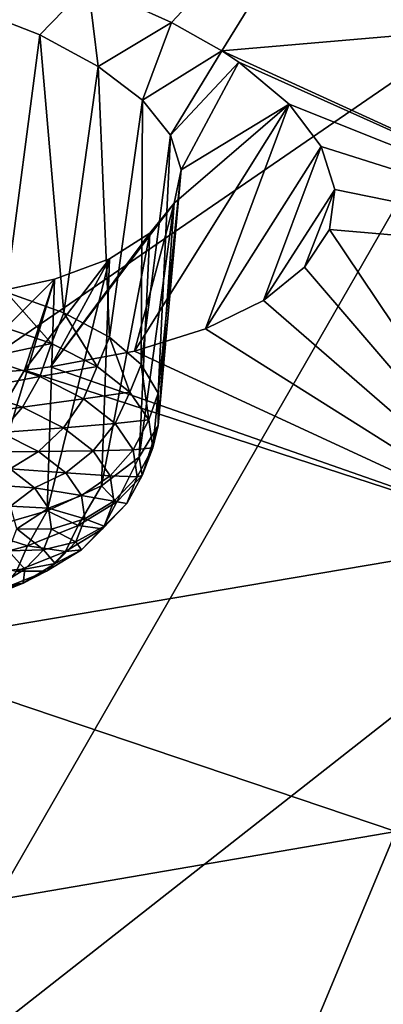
# Model space of a CAD drawing. Header units: metres. Extents: x -106 to 264, y -111 to 81.
# Tile 358 of 549: x 187.76 to 189.08, y 11.86 to 15.43. Entities that reach past the tile are written whole.
import ezdxf

# ---------------------------------------------------------------- set-up
doc = ezdxf.new("R2010")
doc.units = ezdxf.units.M
doc.layers.add('solid_20422013', color=7, linetype='CONTINUOUS')

msp = doc.modelspace()

# ---------------------------------------------------------------- linework, layer by layer
at = {"layer": 'solid_20422013'}
for points in [[(189.034927, 16.187355, 161.750443), (188.311188, 15.416255, 163.833374), (188.007523, 15.552822, 163.604645)], [(189.034927, 16.187355, 161.750443), (188.493484, 15.312866, 164.023071), (188.311188, 15.416255, 163.833374)], [(190.649475, 15.499067, 162.960114), (188.493484, 15.312866, 164.023071), (189.034927, 16.187355, 161.750443)], [(189.560303, 15.507747, 234.71814), (187.09584, 15.847991, 233.773071), (184.160324, 11.802539, 239.772095)], [(187.832626, 15.370441, 164.08725), (187.574463, 15.471257, 163.930969), (188.007523, 15.552822, 163.604645)], [(188.0448, 15.256558, 164.288696), (187.832626, 15.370441, 164.08725), (188.007523, 15.552822, 163.604645)], [(188.0448, 15.256558, 164.288696), (188.007523, 15.552822, 163.604645), (188.311188, 15.416255, 163.833374)], [(189.560303, 15.507747, 234.71814), (184.160324, 11.802539, 239.772095), (187.189865, 11.391417, 240.914032)], [(192.101944, 15.240468, 235.460526), (189.560303, 15.507747, 234.71814), (187.189865, 11.391417, 240.914032)], [(190.649475, 15.499067, 162.960114), (190.150894, 14.555703, 165.375305), (188.493484, 15.312866, 164.023071)], [(187.710403, 14.437888, 163.717346), (187.574463, 15.471257, 163.930969), (187.832626, 15.370441, 164.08725)], [(188.20546, 15.133906, 164.528778), (188.0448, 15.256558, 164.288696), (188.311188, 15.416255, 163.833374)], [(188.20546, 15.133906, 164.528778), (188.311188, 15.416255, 163.833374), (188.493484, 15.312866, 164.023071)], [(187.919601, 14.362826, 163.899414), (187.710403, 14.437888, 163.717346), (187.832626, 15.370441, 164.08725)], [(187.919601, 14.362826, 163.899414), (187.832626, 15.370441, 164.08725), (188.0448, 15.256558, 164.288696)], [(188.307343, 15.006744, 164.79657), (188.20546, 15.133906, 164.528778), (188.493484, 15.312866, 164.023071)], [(188.307343, 15.006744, 164.79657), (188.493484, 15.312866, 164.023071), (188.554611, 15.272006, 164.101624)], [(190.150894, 14.555703, 165.375305), (188.554611, 15.272006, 164.101624), (188.493484, 15.312866, 164.023071)], [(188.085327, 14.274298, 164.116745), (187.919601, 14.362826, 163.899414), (188.0448, 15.256558, 164.288696)], [(188.085327, 14.274298, 164.116745), (188.0448, 15.256558, 164.288696), (188.20546, 15.133906, 164.528778)], [(188.346069, 14.88078, 165.079727), (188.307343, 15.006744, 164.79657), (188.554611, 15.272006, 164.101624)], [(188.346069, 14.88078, 165.079727), (188.554611, 15.272006, 164.101624), (188.738419, 15.118982, 164.410065)], [(190.150894, 14.555703, 165.375305), (188.738419, 15.118982, 164.410065), (188.554611, 15.272006, 164.101624)], [(192.101944, 15.240468, 235.460526), (187.189865, 11.391417, 240.914032), (190.311218, 11.06856, 241.810806)], [(188.200943, 14.175858, 164.360641), (188.085327, 14.274298, 164.116745), (188.20546, 15.133906, 164.528778)], [(188.176025, 14.224023, 166.644379), (188.738419, 15.118982, 164.410065), (188.433701, 14.304718, 166.392319)], [(188.320435, 14.760935, 165.365982), (188.738419, 15.118982, 164.410065), (188.176025, 14.224023, 166.644379)], [(188.200943, 14.175858, 164.360641), (188.20546, 15.133906, 164.528778), (188.307343, 15.006744, 164.79657)], [(188.320435, 14.760935, 165.365982), (188.346069, 14.88078, 165.079727), (188.738419, 15.118982, 164.410065)], [(188.433701, 14.304718, 166.392319), (188.738419, 15.118982, 164.410065), (188.85466, 14.965547, 164.739517)], [(190.150894, 14.555703, 165.375305), (188.85466, 14.965547, 164.739517), (188.738419, 15.118982, 164.410065)], [(188.26181, 14.071461, 164.621277), (188.200943, 14.175858, 164.360641), (188.307343, 15.006744, 164.79657)], [(188.26181, 14.071461, 164.621277), (188.307343, 15.006744, 164.79657), (188.346069, 14.88078, 165.079727)], [(188.433701, 14.304718, 166.392319), (188.85466, 14.965547, 164.739517), (188.644623, 14.407614, 166.09993)], [(188.644623, 14.407614, 166.09993), (188.85466, 14.965547, 164.739517), (188.903549, 14.810502, 165.09111)], [(190.150894, 14.555703, 165.375305), (188.903549, 14.810502, 165.09111), (188.85466, 14.965547, 164.739517)], [(188.262405, 13.953854, 164.917099), (188.26181, 14.071461, 164.621277), (188.346069, 14.88078, 165.079727)], [(188.262405, 13.953854, 164.917099), (188.346069, 14.88078, 165.079727), (188.320435, 14.760935, 165.365982)], [(188.644623, 14.407614, 166.09993), (188.903549, 14.810502, 165.09111), (188.793915, 14.527843, 165.781693)], [(188.793915, 14.527843, 165.781693), (188.903549, 14.810502, 165.09111), (188.883926, 14.664943, 165.437805)], [(190.150894, 14.555703, 165.375305), (188.883926, 14.664943, 165.437805), (188.903549, 14.810502, 165.09111)], [(188.320435, 14.760935, 165.365982), (188.176025, 14.224023, 166.644379), (187.870834, 14.166974, 166.853943)], [(188.232056, 14.652011, 165.642807), (188.320435, 14.760935, 165.365982), (187.870834, 14.166974, 166.853943)], [(188.192734, 13.839876, 165.20607), (188.320435, 14.760935, 165.365982), (188.232056, 14.652011, 165.642807)], [(188.192734, 13.839876, 165.20607), (188.262405, 13.953854, 164.917099), (188.320435, 14.760935, 165.365982)], [(188.085495, 14.558718, 165.898376), (188.232056, 14.652011, 165.642807), (187.870834, 14.166974, 166.853943)], [(188.056244, 13.735149, 165.473923), (188.232056, 14.652011, 165.642807), (188.085495, 14.558718, 165.898376)], [(188.056244, 13.735149, 165.473923), (188.192734, 13.839876, 165.20607), (188.232056, 14.652011, 165.642807)], [(189.633743, 13.550697, 167.849228), (188.793915, 14.527843, 165.781693), (188.883926, 14.664943, 165.437805)], [(190.150894, 14.555703, 165.375305), (189.633743, 13.550697, 167.849228), (188.883926, 14.664943, 165.437805)], [(188.085495, 14.558718, 165.898376), (187.870834, 14.166974, 166.853943), (187.776306, 14.155211, 166.905365)], [(187.886246, 14.484264, 166.12352), (188.085495, 14.558718, 165.898376), (187.776306, 14.155211, 166.905365)], [(187.85965, 13.644835, 165.707458), (188.085495, 14.558718, 165.898376), (187.886246, 14.484264, 166.12352)], [(187.85965, 13.644835, 165.707458), (188.056244, 13.735149, 165.473923), (188.085495, 14.558718, 165.898376)], [(189.633743, 13.550697, 167.849228), (188.644623, 14.407614, 166.09993), (188.793915, 14.527843, 165.781693)], [(187.886246, 14.484264, 166.12352), (187.776306, 14.155211, 166.905365), (187.536102, 14.136023, 167.011887)], [(187.6418, 14.432035, 166.309082), (187.886246, 14.484264, 166.12352), (187.536102, 14.136023, 167.011887)], [(187.612656, 13.573388, 165.895172), (187.886246, 14.484264, 166.12352), (187.6418, 14.432035, 166.309082)], [(187.612656, 13.573388, 165.895172), (187.85965, 13.644835, 165.707458), (187.886246, 14.484264, 166.12352)], [(187.874664, 14.251633, 163.843063), (187.669083, 14.322027, 163.672638), (187.710403, 14.437888, 163.717346)], [(187.874664, 14.251633, 163.843063), (187.710403, 14.437888, 163.717346), (187.919601, 14.362826, 163.899414)], [(189.633743, 13.550697, 167.849228), (188.433701, 14.304718, 166.392319), (188.644623, 14.407614, 166.09993)], [(188.040329, 14.168173, 164.047653), (187.874664, 14.251633, 163.843063), (187.919601, 14.362826, 163.899414)], [(188.040329, 14.168173, 164.047653), (187.919601, 14.362826, 163.899414), (188.085327, 14.274298, 164.116745)], [(187.634644, 14.198987, 163.672241), (187.669083, 14.322027, 163.672638), (187.874664, 14.251633, 163.843063)], [(189.633743, 13.550697, 167.849228), (188.176025, 14.224023, 166.644379), (188.433701, 14.304718, 166.392319)], [(187.832062, 14.131387, 163.835907), (187.634644, 14.198987, 163.672241), (187.874664, 14.251633, 163.843063)], [(187.832062, 14.131387, 163.835907), (187.874664, 14.251633, 163.843063), (188.040329, 14.168173, 164.047653)], [(188.159698, 14.074855, 164.278549), (188.040329, 14.168173, 164.047653), (188.085327, 14.274298, 164.116745)], [(188.159698, 14.074855, 164.278549), (188.085327, 14.274298, 164.116745), (188.200943, 14.175858, 164.360641)], [(189.633743, 13.550697, 167.849228), (187.870834, 14.166974, 166.853943), (188.176025, 14.224023, 166.644379)], [(187.584274, 14.084648, 163.698975), (187.634644, 14.198987, 163.672241), (187.832062, 14.131387, 163.835907)], [(189.633743, 13.550697, 167.849228), (187.183121, 13.136764, 169.345245), (187.776306, 14.155211, 166.905365)], [(187.536102, 14.136023, 167.011887), (187.776306, 14.155211, 166.905365), (187.183121, 13.136764, 169.345245)], [(189.633743, 13.550697, 167.849228), (187.776306, 14.155211, 166.905365), (187.870834, 14.166974, 166.853943)], [(187.99115, 14.051239, 164.032379), (187.832062, 14.131387, 163.835907), (188.040329, 14.168173, 164.047653)], [(187.99115, 14.051239, 164.032379), (188.040329, 14.168173, 164.047653), (188.159698, 14.074855, 164.278549)], [(188.22821, 13.975266, 164.526855), (188.159698, 14.074855, 164.278549), (188.200943, 14.175858, 164.360641)], [(188.22821, 13.975266, 164.526855), (188.200943, 14.175858, 164.360641), (188.26181, 14.071461, 164.621277)], [(187.769562, 14.021205, 163.852585), (187.584274, 14.084648, 163.698975), (187.832062, 14.131387, 163.835907)], [(187.769562, 14.021205, 163.852585), (187.832062, 14.131387, 163.835907), (187.99115, 14.051239, 164.032379)], [(187.521271, 13.986477, 163.751114), (187.584274, 14.084648, 163.698975), (187.769562, 14.021205, 163.852585)], [(188.105804, 13.961624, 164.254105), (187.99115, 14.051239, 164.032379), (188.159698, 14.074855, 164.278549)], [(188.105804, 13.961624, 164.254105), (188.159698, 14.074855, 164.278549), (188.22821, 13.975266, 164.526855)], [(188.24321, 13.87323, 164.783035), (188.22821, 13.975266, 164.526855), (188.26181, 14.071461, 164.621277)], [(188.24321, 13.87323, 164.783035), (188.26181, 14.071461, 164.621277), (188.262405, 13.953854, 164.917099)], [(187.918869, 13.945987, 164.036972), (187.769562, 14.021205, 163.852585), (187.99115, 14.051239, 164.032379)], [(187.918869, 13.945987, 164.036972), (187.99115, 14.051239, 164.032379), (188.105804, 13.961624, 164.254105)], [(187.691223, 13.928284, 163.891998), (187.521271, 13.986477, 163.751114), (187.769562, 14.021205, 163.852585)], [(187.691223, 13.928284, 163.891998), (187.769562, 14.021205, 163.852585), (187.918869, 13.945987, 164.036972)], [(188.171585, 13.865987, 164.492554), (188.105804, 13.961624, 164.254105), (188.22821, 13.975266, 164.526855)], [(188.171585, 13.865987, 164.492554), (188.22821, 13.975266, 164.526855), (188.24321, 13.87323, 164.783035)], [(187.602188, 13.858689, 163.951599), (187.691223, 13.928284, 163.891998), (187.828186, 13.859289, 164.061127)], [(187.828186, 13.859289, 164.061127), (187.691223, 13.928284, 163.891998), (187.918869, 13.945987, 164.036972)], [(187.828186, 13.859289, 164.061127), (187.918869, 13.945987, 164.036972), (188.026459, 13.861883, 164.245056)], [(188.026459, 13.861883, 164.245056), (187.918869, 13.945987, 164.036972), (188.105804, 13.961624, 164.254105)], [(188.026459, 13.861883, 164.245056), (188.105804, 13.961624, 164.254105), (188.171585, 13.865987, 164.492554)], [(188.204132, 13.772671, 165.037262), (188.262405, 13.953854, 164.917099), (188.192734, 13.839876, 165.20607)], [(188.204132, 13.772671, 165.037262), (188.24321, 13.87323, 164.783035), (188.262405, 13.953854, 164.917099)], [(187.725021, 13.796807, 164.103302), (187.602188, 13.858689, 163.951599), (187.828186, 13.859289, 164.061127)], [(187.725021, 13.796807, 164.103302), (187.828186, 13.859289, 164.061127), (187.926865, 13.782145, 164.251999)], [(187.926865, 13.782145, 164.251999), (187.828186, 13.859289, 164.061127), (188.026459, 13.861883, 164.245056)], [(187.926865, 13.782145, 164.251999), (188.026459, 13.861883, 164.245056), (188.088196, 13.772127, 164.468842)], [(188.088196, 13.772127, 164.468842), (188.026459, 13.861883, 164.245056), (188.171585, 13.865987, 164.492554)], [(188.088196, 13.772127, 164.468842), (188.171585, 13.865987, 164.492554), (188.185989, 13.768001, 164.738571)], [(188.185989, 13.768001, 164.738571), (188.171585, 13.865987, 164.492554), (188.24321, 13.87323, 164.783035)], [(188.185989, 13.768001, 164.738571), (188.24321, 13.87323, 164.783035), (188.204132, 13.772671, 165.037262)], [(188.112473, 13.677452, 165.279739), (188.192734, 13.839876, 165.20607), (188.056244, 13.735149, 165.473923)], [(188.112473, 13.677452, 165.279739), (188.204132, 13.772671, 165.037262), (188.192734, 13.839876, 165.20607)], [(187.651199, 13.738925, 164.219162), (187.725021, 13.796807, 164.103302), (187.813522, 13.727615, 164.27449)], [(187.813522, 13.727615, 164.27449), (187.725021, 13.796807, 164.103302), (187.926865, 13.782145, 164.251999)], [(187.813522, 13.727615, 164.27449), (187.926865, 13.782145, 164.251999), (187.983505, 13.699816, 164.457275)], [(187.983505, 13.699816, 164.457275), (187.926865, 13.782145, 164.251999), (188.088196, 13.772127, 164.468842)], [(187.983505, 13.699816, 164.457275), (188.088196, 13.772127, 164.468842), (188.101715, 13.680167, 164.699722)], [(188.101715, 13.680167, 164.699722), (188.088196, 13.772127, 164.468842), (188.185989, 13.768001, 164.738571)], [(188.101715, 13.680167, 164.699722), (188.185989, 13.768001, 164.738571), (188.148453, 13.671432, 164.982697)], [(188.148453, 13.671432, 164.982697), (188.204132, 13.772671, 165.037262), (188.112473, 13.677452, 165.279739)], [(188.148453, 13.671432, 164.982697), (188.185989, 13.768001, 164.738571), (188.204132, 13.772671, 165.037262)], [(187.726044, 13.661374, 164.411835), (187.651199, 13.738925, 164.219162), (187.813522, 13.727615, 164.27449)], [(187.726044, 13.661374, 164.411835), (187.813522, 13.727615, 164.27449), (187.864319, 13.653773, 164.458603)], [(187.864319, 13.653773, 164.458603), (187.813522, 13.727615, 164.27449), (187.983505, 13.699816, 164.457275)], [(187.971741, 13.591234, 165.501175), (188.056244, 13.735149, 165.473923), (187.85965, 13.644835, 165.707458)], [(187.971741, 13.591234, 165.501175), (188.112473, 13.677452, 165.279739), (188.056244, 13.735149, 165.473923)], [(187.864319, 13.653773, 164.458603), (187.983505, 13.699816, 164.457275), (187.995895, 13.615465, 164.669052)], [(188.06044, 13.579993, 165.215561), (188.112473, 13.677452, 165.279739), (187.971741, 13.591234, 165.501175)], [(187.995895, 13.615465, 164.669052), (187.983505, 13.699816, 164.457275), (188.101715, 13.680167, 164.699722)], [(187.995895, 13.615465, 164.669052), (188.101715, 13.680167, 164.699722), (188.066498, 13.589538, 164.928848)], [(188.06044, 13.579993, 165.215561), (188.148453, 13.671432, 164.982697), (188.112473, 13.677452, 165.279739)], [(188.066498, 13.589538, 164.928848), (188.101715, 13.680167, 164.699722), (188.148453, 13.671432, 164.982697)], [(187.787384, 13.517328, 165.693039), (187.85965, 13.644835, 165.707458), (187.612656, 13.573388, 165.895172)], [(187.749115, 13.580013, 164.615738), (187.726044, 13.661374, 164.411835), (187.864319, 13.653773, 164.458603)], [(187.749115, 13.580013, 164.615738), (187.864319, 13.653773, 164.458603), (187.875443, 13.578119, 164.648544)], [(187.787384, 13.517328, 165.693039), (187.971741, 13.591234, 165.501175), (187.85965, 13.644835, 165.707458)], [(187.875443, 13.578119, 164.648544), (187.864319, 13.653773, 164.458603), (187.995895, 13.615465, 164.669052)], [(188.066498, 13.589538, 164.928848), (188.148453, 13.671432, 164.982697), (188.06044, 13.579993, 165.215561)], [(187.875443, 13.578119, 164.648544), (187.995895, 13.615465, 164.669052), (187.963593, 13.532334, 164.879211)], [(187.963593, 13.532334, 164.879211), (187.995895, 13.615465, 164.669052), (188.066498, 13.589538, 164.928848)], [(187.566437, 13.458576, 165.847977), (187.787384, 13.517328, 165.693039), (187.612656, 13.573388, 165.895172)], [(187.71907, 13.499555, 164.819107), (187.749115, 13.580013, 164.615738), (187.846466, 13.503558, 164.837036)], [(187.749115, 13.580013, 164.615738), (187.875443, 13.578119, 164.648544), (187.846466, 13.503558, 164.837036)], [(187.925293, 13.497196, 165.428207), (187.971741, 13.591234, 165.501175), (187.787384, 13.517328, 165.693039)], [(187.846466, 13.503558, 164.837036), (187.875443, 13.578119, 164.648544), (187.963593, 13.532334, 164.879211)], [(187.925293, 13.497196, 165.428207), (188.06044, 13.579993, 165.215561), (187.971741, 13.591234, 165.501175)], [(187.983887, 13.503722, 165.147385), (188.06044, 13.579993, 165.215561), (187.925293, 13.497196, 165.428207)], [(187.963593, 13.532334, 164.879211), (188.066498, 13.589538, 164.928848), (187.983887, 13.503722, 165.147385)], [(187.983887, 13.503722, 165.147385), (188.066498, 13.589538, 164.928848), (188.06044, 13.579993, 165.215561)], [(189.633743, 13.550697, 167.849228), (189.124649, 12.481817, 170.390671), (187.183121, 13.136764, 169.345245)], [(187.748245, 13.426224, 165.612457), (187.787384, 13.517328, 165.693039), (187.566437, 13.458576, 165.847977)], [(187.637665, 13.424654, 165.010147), (187.71907, 13.499555, 164.819107), (187.778503, 13.432958, 165.01683)], [(187.71907, 13.499555, 164.819107), (187.846466, 13.503558, 164.837036), (187.778503, 13.432958, 165.01683)], [(187.748245, 13.426224, 165.612457), (187.925293, 13.497196, 165.428207), (187.787384, 13.517328, 165.693039)], [(187.778503, 13.432958, 165.01683), (187.846466, 13.503558, 164.837036), (187.887817, 13.45362, 165.079666)], [(187.846466, 13.503558, 164.837036), (187.963593, 13.532334, 164.879211), (187.887817, 13.45362, 165.079666)], [(187.857056, 13.426017, 165.346954), (187.983887, 13.503722, 165.147385), (187.925293, 13.497196, 165.428207)], [(187.887817, 13.45362, 165.079666), (187.983887, 13.503722, 165.147385), (187.857056, 13.426017, 165.346954)], [(187.887817, 13.45362, 165.079666), (187.963593, 13.532334, 164.879211), (187.983887, 13.503722, 165.147385)], [(187.857056, 13.426017, 165.346954), (187.925293, 13.497196, 165.428207), (187.748245, 13.426224, 165.612457)], [(187.637665, 13.424654, 165.010147), (187.778503, 13.432958, 165.01683), (187.674164, 13.369031, 165.181015)], [(187.674164, 13.369031, 165.181015), (187.778503, 13.432958, 165.01683), (187.771484, 13.382344, 165.262726)], [(187.771484, 13.382344, 165.262726), (187.887817, 13.45362, 165.079666), (187.857056, 13.426017, 165.346954)], [(187.778503, 13.432958, 165.01683), (187.887817, 13.45362, 165.079666), (187.771484, 13.382344, 165.262726)], [(187.690903, 13.359409, 165.519882), (187.857056, 13.426017, 165.346954), (187.748245, 13.426224, 165.612457)], [(187.771484, 13.382344, 165.262726), (187.857056, 13.426017, 165.346954), (187.690903, 13.359409, 165.519882)], [(187.619064, 13.321248, 165.421341), (187.771484, 13.382344, 165.262726), (187.690903, 13.359409, 165.519882)], [(187.674164, 13.369031, 165.181015), (187.771484, 13.382344, 165.262726), (187.619064, 13.321248, 165.421341)], [(189.124649, 12.481817, 170.390671), (186.618774, 12.052597, 171.863571), (187.183121, 13.136764, 169.345245)], [(189.124649, 12.481817, 170.390671), (188.650253, 11.34683, 173.008392), (186.618774, 12.052597, 171.863571)], [(190.921448, 11.208649, 172.944046), (188.650253, 11.34683, 173.008392), (189.124649, 12.481817, 170.390671)], [(188.650253, 11.34683, 173.008392), (186.108688, 10.903306, 174.462753), (186.618774, 12.052597, 171.863571)]]:
    msp.add_3dface(points, dxfattribs=at)

doc.saveas('drawing.dxf')
